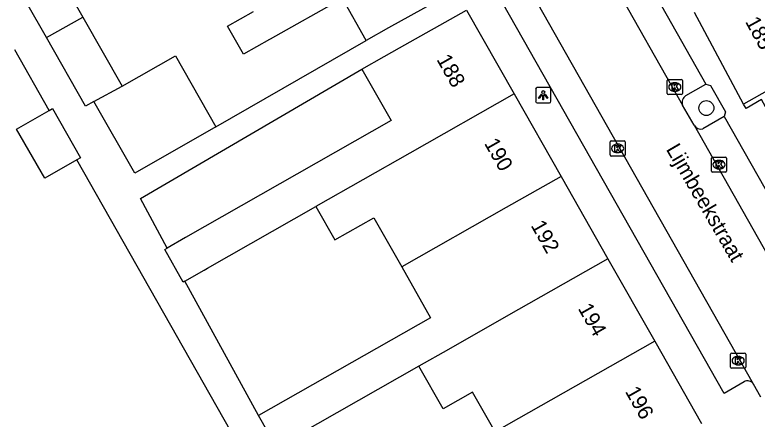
# Model space of a CAD drawing. Extents: x 159888 to 160757, y 384031 to 384746.
# Drawn here: x 160467.59 to 160516.55, y 384284.54 to 384311.18 of the extents above; entities that cross this region are included whole.
import ezdxf

# ---------------------------------------------------------------- set-up
doc = ezdxf.new("R2010")
doc.units = 0
for name, color, linetype in [('IMGEO_Boom', 7, 'Continuous'), ('IMGEO_Kolk', 7, 'Continuous'), ('IMGEO_Lichtpunt', 7, 'Continuous'), ('IMGEO_Openbare_ruimte_label', 7, 'Continuous'), ('IMGEO_Pand', 7, 'Continuous'), ('IMGEO_Pand_nummerreeks', 7, 'Continuous'), ('IMGEO_Parkeervlak_open', 7, 'Continuous'), ('IMGEO_Rijbaan_lokaal_open', 7, 'Continuous'), ('IMGEO_Voetpad_open', 7, 'Continuous')]:
    doc.layers.add(name, color=color, linetype=linetype)

msp = doc.modelspace()

# ---------------------------------------------------------------- linework, layer by layer
at = {"layer": 'IMGEO_Boom'}
msp.add_circle((160513.204, 384305.04), 0.489, dxfattribs=at)
at = {"layer": 'IMGEO_Kolk'}
for p, q in [((160510.623, 384306.002), (160510.623, 384306.854)), ((160510.698, 384306.928), (160511.55, 384306.928)), ((160511.111, 384306.708), (160511.136, 384306.708)), ((160511.624, 384306.854), (160511.624, 384306.002)), ((160511.55, 384305.928), (160510.698, 384305.928)), ((160511.134, 384306.148), (160511.109, 384306.148)), ((160506.848, 384301.955), (160506.848, 384302.807)), ((160506.923, 384302.881), (160507.775, 384302.881)), ((160507.849, 384302.807), (160507.849, 384301.955)), ((160507.336, 384302.661), (160507.361, 384302.661)), ((160507.775, 384301.881), (160506.923, 384301.881)), ((160507.359, 384302.101), (160507.334, 384302.101)), ((160513.61, 384301.811), (160514.462, 384301.811)), ((160513.535, 384300.885), (160513.535, 384301.737)), ((160514.023, 384301.591), (160514.048, 384301.591)), ((160514.536, 384301.737), (160514.536, 384300.885)), ((160514.462, 384300.811), (160513.61, 384300.811)), ((160514.046, 384301.031), (160514.021, 384301.031)), ((160514.798, 384287.967), (160514.798, 384288.819)), ((160514.873, 384288.893), (160515.725, 384288.893)), ((160515.286, 384288.673), (160515.311, 384288.673)), ((160515.799, 384288.819), (160515.799, 384287.967)), ((160515.309, 384288.113), (160515.284, 384288.113)), ((160515.725, 384287.893), (160514.873, 384287.893))]:
    msp.add_line(p, q, dxfattribs=at)
for points in [[(160510.623, 384306.002), (160510.623, 384306.854)], [(160510.698, 384306.928), (160511.55, 384306.928)], [(160511.624, 384306.854), (160511.624, 384306.002)], [(160510.944, 384306.628), (160511.067, 384306.628), (160511.067, 384306.477), (160511.197, 384306.628), (160511.361, 384306.628), (160511.215, 384306.477), (160511.368, 384306.228), (160511.216, 384306.228), (160511.131, 384306.392), (160511.067, 384306.325), (160511.067, 384306.228), (160510.944, 384306.228), (160510.944, 384306.628)], [(160511.55, 384305.928), (160510.698, 384305.928)], [(160506.848, 384301.955), (160506.848, 384302.807)], [(160506.923, 384302.881), (160507.775, 384302.881)], [(160507.849, 384302.807), (160507.849, 384301.955)], [(160507.169, 384302.581), (160507.292, 384302.581), (160507.292, 384302.43), (160507.422, 384302.581), (160507.586, 384302.581), (160507.44, 384302.43), (160507.593, 384302.181), (160507.441, 384302.181), (160507.356, 384302.345), (160507.292, 384302.278), (160507.292, 384302.181), (160507.169, 384302.181), (160507.169, 384302.581)], [(160507.775, 384301.881), (160506.923, 384301.881)], [(160513.61, 384301.811), (160514.462, 384301.811)], [(160513.535, 384300.885), (160513.535, 384301.737)], [(160513.856, 384301.511), (160513.979, 384301.511), (160513.979, 384301.36), (160514.109, 384301.511), (160514.273, 384301.511), (160514.127, 384301.36), (160514.28, 384301.111), (160514.128, 384301.111), (160514.043, 384301.275), (160513.979, 384301.208), (160513.979, 384301.111), (160513.856, 384301.111), (160513.856, 384301.511)], [(160514.536, 384301.737), (160514.536, 384300.885)], [(160514.462, 384300.811), (160513.61, 384300.811)], [(160514.798, 384287.967), (160514.798, 384288.819)], [(160514.873, 384288.893), (160515.725, 384288.893)], [(160515.119, 384288.593), (160515.242, 384288.593), (160515.242, 384288.442), (160515.372, 384288.593), (160515.536, 384288.593), (160515.39, 384288.442), (160515.543, 384288.193), (160515.391, 384288.193), (160515.306, 384288.357), (160515.242, 384288.29), (160515.242, 384288.193), (160515.119, 384288.193), (160515.119, 384288.593)], [(160515.799, 384288.819), (160515.799, 384287.967)], [(160515.725, 384287.893), (160514.873, 384287.893)]]:
    msp.add_lwpolyline(points, dxfattribs=at)
for centre, start, end in [((160510.7, 384306.852), 91.552, 178.448), ((160510.7, 384306.852), 91.552, 178.448), ((160511.548, 384306.852), 1.552, 88.448), ((160511.548, 384306.852), 1.552, 88.448), ((160510.7, 384306.004), 181.552, 268.448), ((160510.7, 384306.004), 181.552, 268.448), ((160511.548, 384306.004), 271.552, 358.448), ((160511.548, 384306.004), 271.552, 358.448), ((160506.925, 384302.805), 91.552, 178.448), ((160506.925, 384302.805), 91.552, 178.448), ((160507.773, 384302.805), 1.552, 88.448), ((160507.773, 384302.805), 1.552, 88.448), ((160506.925, 384301.957), 181.552, 268.448), ((160506.925, 384301.957), 181.552, 268.448), ((160507.773, 384301.957), 271.552, 358.448), ((160507.773, 384301.957), 271.552, 358.448), ((160513.612, 384301.735), 91.552, 178.448), ((160513.612, 384301.735), 91.552, 178.448), ((160514.46, 384301.735), 1.552, 88.448), ((160514.46, 384301.735), 1.552, 88.448), ((160513.612, 384300.887), 181.552, 268.448), ((160513.612, 384300.887), 181.552, 268.448), ((160514.46, 384300.887), 271.552, 358.448), ((160514.46, 384300.887), 271.552, 358.448), ((160514.875, 384288.817), 91.552, 178.448), ((160514.875, 384288.817), 91.552, 178.448), ((160515.723, 384288.817), 1.552, 88.448), ((160515.723, 384288.817), 1.552, 88.448), ((160514.875, 384287.969), 181.552, 268.448), ((160514.875, 384287.969), 181.552, 268.448), ((160515.723, 384287.969), 271.552, 358.448), ((160515.723, 384287.969), 271.552, 358.448)]:
    msp.add_arc(centre, 0.0765, start, end, dxfattribs=at)
for centre, major_axis, ratio, start_param, end_param in [((160511.11, 384306.428), (-0.387, 0.002), 0.722429, 4.712389, 7.853982), ((160511.135, 384306.428), (-0.39, 0.002), 0.717154, 1.570796, 4.712389), ((160507.335, 384302.381), (-0.387, 0.002), 0.722429, 4.712389, 7.853982), ((160507.36, 384302.381), (-0.39, 0.002), 0.717154, 1.570796, 4.712389), ((160514.022, 384301.311), (-0.387, 0.002), 0.722429, 4.712389, 7.853982), ((160514.047, 384301.311), (-0.39, 0.002), 0.717154, 1.570796, 4.712389), ((160515.285, 384288.393), (-0.387, 0.002), 0.722429, 4.712389, 7.853982), ((160515.31, 384288.393), (-0.39, 0.002), 0.717154, 1.570796, 4.712389)]:
    msp.add_ellipse(centre, major_axis=major_axis, ratio=ratio, start_param=start_param, end_param=end_param, dxfattribs=at)
at = {"layer": 'IMGEO_Lichtpunt'}
for p, q in [((160501.943, 384306.292), (160501.943, 384305.485)), ((160501.943, 384306.292), (160501.943, 384305.485)), ((160502.845, 384306.387), (160502.037, 384306.387)), ((160502.845, 384306.387), (160502.037, 384306.387)), ((160502.939, 384305.485), (160502.939, 384306.292)), ((160502.939, 384305.485), (160502.939, 384306.292)), ((160502.037, 384305.391), (160502.845, 384305.391)), ((160502.037, 384305.391), (160502.845, 384305.391))]:
    msp.add_line(p, q, dxfattribs=at)
for points in [[(160502.317, 384305.956), (160502.356, 384305.928), (160502.168, 384305.666), (160502.13, 384305.693), (160502.317, 384305.956)], [(160502.419, 384305.908), (160502.466, 384305.908), (160502.466, 384305.586), (160502.419, 384305.586), (160502.419, 384305.908)], [(160502.529, 384305.928), (160502.567, 384305.955), (160502.754, 384305.693), (160502.715, 384305.665), (160502.529, 384305.928)]]:
    msp.add_lwpolyline(points, dxfattribs=at)
msp.add_circle((160502.442, 384306.09), 0.0994, dxfattribs=at)
for centre, start, end in [((160502.037, 384306.292), 90, 180), ((160502.037, 384306.292), 90, 180), ((160502.845, 384306.292), 0, 90), ((160502.845, 384306.292), 0, 90), ((160502.037, 384305.485), 180, 270), ((160502.037, 384305.485), 180, 270), ((160502.845, 384305.485), 270, 0), ((160502.845, 384305.485), 270, 360)]:
    msp.add_arc(centre, 0.0946, start, end, dxfattribs=at)
at = {"layer": 'IMGEO_Pand'}
for points in [[(160469.475, 384315.595), (160472.079, 384311.028)], [(160469.677, 384309.691), (160467.087, 384314.233), (160467.742, 384314.607)], [(160496.663, 384312.799), (160492.245, 384310.328), (160490.773, 384309.494)], [(160490.773, 384309.494), (160489.194, 384312.28), (160484.426, 384309.578), (160484.38, 384309.552), (160482.675, 384308.586), (160481.62, 384310.447), (160483.325, 384311.413)], [(160490.486, 384307.61), (160491.956, 384308.446), (160492.966, 384309.015), (160497.383, 384311.495)], [(160497.383, 384311.495), (160500.525, 384305.972)], [(160515.66, 384305.306), (160512.421, 384311.338)], [(160469.677, 384309.691), (160472.079, 384311.028)], [(160472.079, 384311.028), (160474.675, 384306.475)], [(160524.87, 384310.48), (160515.66, 384305.306)], [(160472.807, 384305.476), (160472.258, 384305.163), (160469.677, 384309.691)], [(160474.675, 384306.475), (160478.184, 384308.475), (160480.847, 384303.804)], [(160490.486, 384307.61), (160492.415, 384304.215), (160478.853, 384296.511), (160477.633, 384295.818)], [(160472.807, 384305.476), (160474.675, 384306.475)], [(160500.525, 384305.972), (160493.639, 384302.061), (160487.448, 384298.544)], [(160500.525, 384305.972), (160503.615, 384300.54)], [(160480.847, 384303.804), (160475.499, 384300.755), (160472.807, 384305.476)], [(160519.831, 384300.342), (160517.105, 384305.128), (160516.833, 384305.606), (160515.819, 384305.009), (160515.66, 384305.306)], [(160471.687, 384301.627), (160469.561, 384300.415), (160467.711, 384303.659), (160469.845, 384304.875)], [(160469.845, 384304.875), (160470.073, 384305.005), (160471.922, 384301.761), (160471.687, 384301.627)], [(160503.615, 384300.54), (160500, 384298.486), (160493.105, 384294.566)], [(160503.615, 384300.54), (160506.705, 384295.108)], [(160478.813, 384293.639), (160480.077, 384294.357), (160480.302, 384294.485), (160487.448, 384298.544)], [(160487.448, 384298.544), (160488.691, 384296.357), (160491.258, 384297.816), (160493.105, 384294.566)], [(160478.813, 384293.639), (160478.696, 384293.573), (160477.473, 384295.727), (160477.633, 384295.818)], [(160506.705, 384295.108), (160500, 384291.298), (160496.187, 384289.132), (160494.235, 384288.023)], [(160506.705, 384295.108), (160509.796, 384289.676)], [(160493.105, 384294.566), (160495.006, 384291.214), (160483.67, 384284.774)], [(160509.796, 384289.676), (160500, 384284.11), (160499.273, 384283.697)], [(160509.796, 384289.676), (160512.886, 384284.244)], [(160494.235, 384288.023), (160484.852, 384282.694)], [(160499.273, 384283.697), (160497.785, 384286.316), (160495.834, 384285.208), (160494.235, 384288.023)], [(160484.852, 384282.694), (160483.67, 384284.774)]]:
    msp.add_lwpolyline(points, dxfattribs=at)
at = {"layer": 'IMGEO_Parkeervlak_open'}
for points in [[(160511.856, 384305.865), (160513.168, 384306.618)], [(160514.368, 384304.478), (160512.979, 384303.682)]]:
    msp.add_lwpolyline(points, dxfattribs=at)
for centre, radius, start, end in [((160512.112, 384305.418), 0.515, 119.803, 202.2063), ((160512.829, 384304.169), 0.509, 210.3969, 287.1114)]:
    msp.add_arc(centre, radius, start, end, dxfattribs=at)
at = {"layer": 'IMGEO_Rijbaan_lokaal_open'}
for points in [[(160495.358, 384333.901), (160497.578, 384330.042), (160511.635, 384305.223)], [(160516.314, 384286.833), (160498.211, 384318.768)], [(160512.39, 384303.911), (160511.635, 384305.223)], [(160512.39, 384303.911), (160520.799, 384289.095)], [(160516.788, 384285.989), (160516.314, 384286.833)]]:
    msp.add_lwpolyline(points, dxfattribs=at)
at = {"layer": 'IMGEO_Voetpad_open'}
for points in [[(160495.63, 384337.604), (160513.168, 384306.618)], [(160515.684, 384287.006), (160514.376, 384286.229), (160496.707, 384317.386)], [(160480.847, 384303.804), (160490.773, 384309.494)], [(160469.845, 384304.875), (160467.581, 384308.868)], [(160477.633, 384295.818), (160475.868, 384299.074), (160490.486, 384307.61)], [(160513.168, 384306.618), (160513.465, 384306.524), (160514.462, 384304.792), (160514.368, 384304.478)], [(160514.368, 384304.478), (160522.325, 384290.477), (160521.016, 384289.724)], [(160512.59, 384203.306), (160524.333, 384211.201), (160522.754, 384213.518), (160506.641, 384237.151), (160496.195, 384252.433), (160495.148, 384260.052), (160493.206, 384263.508), (160482.685, 384282.232), (160471.687, 384301.627)], [(160483.67, 384284.774), (160478.813, 384293.639)]]:
    msp.add_lwpolyline(points, dxfattribs=at)
msp.add_arc((160515.912, 384286.601), 0.464, 29.9443, 119.3455, dxfattribs=at)

# ---------------------------------------------------------------- texts
at = {"layer": 'IMGEO_Openbare_ruimte_label'}
msp.add_text('Lijmbeekstraat', height=1, rotation=300.2564, dxfattribs=at).set_placement((160510.513, 384302.329))
at = {"layer": 'IMGEO_Pand_nummerreeks'}
for s, rotation, p in [('185', 298.7623, (160515.738, 384310.739)), ('188', 299.6045, (160495.381, 384308.244)), ('190', 299.6102, (160498.524, 384302.717)), ('192', 299.6045, (160501.597, 384297.306)), ('194', 299.6045, (160504.707, 384291.833)), ('196', 299.6045, (160507.816, 384286.362))]:
    msp.add_text(s, height=1, rotation=rotation, dxfattribs=at).set_placement(p)

doc.saveas('drawing.dxf')
